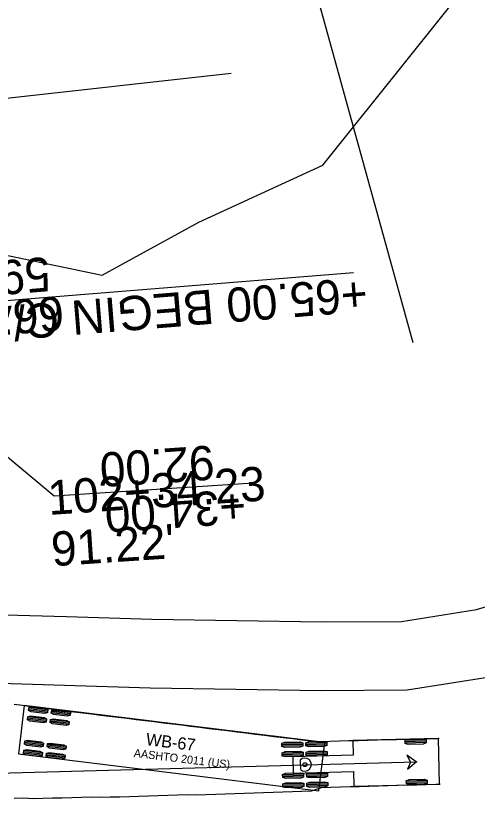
# Model space of a CAD drawing. Extents: x -70 to 701944, y -4 to 666871.
# Drawn here: x 668495.4 to 668576.2, y 653452.9 to 653589.9 of the extents above; entities that cross this region are included whole.
import ezdxf

# ---------------------------------------------------------------- set-up
doc = ezdxf.new("R2010")
doc.units = 0
for name, color, linetype in [('R_Detour', 7, 'Continuous'), ('R_No Plot', 7, 'Continuous'), ('R_ROW', 7, 'Continuous'), ('R_ROW Annot', 7, 'Continuous'), ('T_Drafting', 7, 'Continuous'), ('T_Vehicle Path Lt Major', 7, 'Continuous')]:
    doc.layers.add(name, color=color, linetype=linetype)

msp = doc.modelspace()

# ---------------------------------------------------------------- linework, layer by layer
at = {"layer": 'R_Detour'}
msp.add_line((668533.12, 653579.75), (668404.81, 653565.44), dxfattribs=at)
msp.add_lwpolyline([(668564.98, 653532.61), (668515.38, 653711.94), (668506.69, 653701.2)], dxfattribs=at)
at = {"layer": 'R_ROW'}
msp.add_lwpolyline([(668379.35, 655858.1), (668375.98, 655777.07), (668370.36, 655679.23), (668386.89, 655520.28), (668407.12, 655376.16), (668401.28, 655337.39), (668367.53, 655300.94), (668336.13, 654741.8), (668319.02, 654252.06), (668346.25, 654066.79), (668364.92, 653986.53), (668401.01, 653983.18), (668425.78, 653872.16), (668398.63, 653868.03), (668433.79, 653730.98), (668450.99, 653639.16), (668466.96, 653535.35), (668502.13, 653505.82)], dxfattribs=at)
at = {"layer": 'R_ROW Annot'}
for points in [[(668466.96, 653535.35), (668473.46, 653538.41), (668554.55, 653544.95)], [(668502.13, 653505.82), (668537.05, 653508.15)]]:
    msp.add_lwpolyline(points, dxfattribs=at)
at = {"layer": 'T_Drafting'}
msp.add_lwpolyline([(668422.16, 653785.25), (668432.31, 653772.29), (668436.33, 653765.81), (668435.11, 653761.78), (668434.42, 653751.83), (668443.45, 653689.73), (668447.13, 653670.11), (668447.13, 653670.11), (668462.45, 653663.06), (668470.41, 653656.93), (668472.25, 653652.03), (668476.84, 653622.3), (668478.07, 653597.17), (668473.17, 653571.43), (668472.25, 653560.39), (668487.54, 653549.24), (668510.55, 653544.44), (668527.49, 653553.75), (668549.2, 653563.7), (668579.18, 653601.19)], dxfattribs=at)
at = {"layer": 'T_Vehicle Path Lt Major'}
for p, q in [((668496.93, 653469.14), (668495.89, 653460.7)), ((668549.53, 653462.68), (668496.93, 653469.14)), ((668500.96, 653467.95), (668497.69, 653468.35)), ((668500.99, 653468.18), (668497.71, 653468.58)), ((668501.02, 653468.4), (668497.74, 653468.81)), ((668504.93, 653467.46), (668501.66, 653467.86)), ((668504.96, 653467.69), (668501.69, 653468.09)), ((668504.99, 653467.92), (668501.71, 653468.32)), ((668500.76, 653466.31), (668497.49, 653466.71)), ((668500.79, 653466.54), (668497.51, 653466.94)), ((668500.82, 653466.77), (668497.54, 653467.17)), ((668504.73, 653465.82), (668501.46, 653466.23)), ((668504.76, 653466.05), (668501.48, 653466.45)), ((668504.79, 653466.28), (668501.51, 653466.68)), ((668500.24, 653462.06), (668496.96, 653462.46)), ((668500.27, 653462.29), (668496.99, 653462.69)), ((668500.29, 653462.51), (668497.02, 653462.92)), ((668504.24, 653461.8), (668500.96, 653462.2)), ((668504.27, 653462.03), (668500.99, 653462.43)), ((668545.68, 653462.59), (668542.01, 653462.49)), ((668545.68, 653462.36), (668542.02, 653462.27)), ((668545.69, 653462.13), (668542.02, 653462.04)), ((668549.87, 653462.69), (668546.21, 653462.6)), ((668549.88, 653462.46), (668546.21, 653462.37)), ((668549.89, 653462.23), (668546.22, 653462.14)), ((668548.5, 653454.24), (668549.53, 653462.68)), ((668549.53, 653462.68), (668549.53, 653462.68)), ((668569.43, 653463.41), (668554.43, 653463.04)), ((668554.43, 653463.04), (668554.5, 653460.47)), ((668567.27, 653463.13), (668563.6, 653463.03)), ((668567.27, 653462.9), (668563.61, 653462.8)), ((668567.28, 653462.67), (668563.61, 653462.57)), ((668569.63, 653455.41), (668569.43, 653463.41)), ((668569.43, 653463.41), (668569.43, 653463.41)), ((668500.04, 653460.42), (668496.76, 653460.82)), ((668500.07, 653460.65), (668496.79, 653461.05)), ((668500.09, 653460.88), (668496.82, 653461.28)), ((668504.06, 653460.39), (668500.79, 653460.79)), ((668504.21, 653461.57), (668500.93, 653461.97)), ((668545.72, 653460.94), (668542.05, 653460.85)), ((668549.92, 653461.04), (668546.25, 653460.95)), ((668549.92, 653460.81), (668546.26, 653460.72)), ((668495.89, 653460.7), (668548.5, 653454.24)), ((668504.01, 653459.93), (668500.73, 653460.34)), ((668504.04, 653460.16), (668500.76, 653460.56)), ((668545.72, 653460.71), (668542.06, 653460.62)), ((668545.73, 653460.48), (668542.06, 653460.39)), ((668554.5, 653460.47), (668543.9, 653460.2)), ((668543.9, 653460.2), (668543.97, 653457.34)), ((668545.21, 653459.61), (668545.25, 653458)), ((668549.93, 653460.58), (668546.26, 653460.49)), ((668466.14, 653456.59), (668565.53, 653459.31)), ((668545.81, 653457.16), (668542.15, 653457.06)), ((668545.82, 653456.93), (668542.15, 653456.83)), ((668545.82, 653456.7), (668542.16, 653456.61)), ((668543.97, 653457.34), (668554.57, 653457.6)), ((668550.01, 653457.26), (668546.34, 653457.17)), ((668550.02, 653457.03), (668546.35, 653456.94)), ((668550.02, 653456.8), (668546.36, 653456.71)), ((668554.57, 653457.6), (668554.63, 653455.04)), ((668545.85, 653455.51), (668542.19, 653455.41)), ((668545.86, 653455.28), (668542.19, 653455.18)), ((668550.05, 653455.61), (668546.39, 653455.52)), ((668550.06, 653455.38), (668546.39, 653455.29)), ((668554.63, 653455.04), (668569.63, 653455.41)), ((668567.45, 653456.05), (668563.78, 653455.95)), ((668567.45, 653455.82), (668563.79, 653455.72)), ((668567.46, 653455.59), (668563.79, 653455.49)), ((668545.86, 653455.05), (668542.2, 653454.96)), ((668550.06, 653455.15), (668546.4, 653455.06))]:
    msp.add_line(p, q, dxfattribs=at)
for points in [[(668474.34, 653485.62), (668489.33, 653485.16), (668504.33, 653484.71), (668519.23, 653484.25), (668534.13, 653484.03), (668549.01, 653483.81), (668562.97, 653483.88), (668576.08, 653485.98), (668589.34, 653489.93), (668601.97, 653494.59), (668613.86, 653501.81), (668627.16, 653509.67), (668641.34, 653516.87), (668655.98, 653522.79), (668670.41, 653527.85), (668684.58, 653532.8), (668698.86, 653537.77), (668713.21, 653542.46), (668727.43, 653547.14), (668741.61, 653551.88), (668755.84, 653556.69), (668770.1, 653561.41), (668784.33, 653566.14)], [(668473.98, 653473.62), (668488.97, 653473.17), (668503.96, 653472.72), (668518.95, 653472.25), (668533.95, 653472.03), (668548.95, 653471.81), (668563.95, 653471.88), (668578.76, 653474.25), (668593.13, 653478.54), (668607.21, 653483.73), (668620.03, 653491.51), (668632.94, 653499.14), (668646.31, 653505.94), (668660.22, 653511.56), (668674.37, 653516.53), (668688.53, 653521.47), (668702.7, 653526.4), (668716.95, 653531.06), (668731.2, 653535.75), (668745.43, 653540.5), (668759.64, 653545.31), (668773.88, 653550.02), (668788.11, 653554.75)], [(668495.18, 653469.42), (668496.63, 653469.21), (668498.1, 653469.01), (668499.58, 653468.82), (668501.07, 653468.63), (668502.58, 653468.44), (668504.09, 653468.26), (668505.62, 653468.07), (668507.15, 653467.88), (668508.69, 653467.69), (668510.24, 653467.5), (668511.79, 653467.31), (668513.35, 653467.12), (668514.92, 653466.93), (668516.49, 653466.73), (668518.07, 653466.54), (668519.66, 653466.35), (668521.25, 653466.15), (668522.84, 653465.95), (668524.44, 653465.76), (668526.04, 653465.56), (668527.64, 653465.36), (668529.25, 653465.17), (668530.86, 653464.97), (668532.48, 653464.77), (668534.1, 653464.57), (668535.72, 653464.37), (668537.34, 653464.17), (668538.96, 653463.97), (668540.59, 653463.77), (668542.22, 653463.57), (668543.85, 653463.37), (668545.48, 653463.17), (668547.12, 653462.97), (668548.77, 653462.89), (668550.43, 653462.93), (668552.1, 653462.97), (668553.76, 653463.02), (668555.43, 653463.06), (668557.1, 653463.1), (668558.76, 653463.14), (668560.43, 653463.19), (668562.1, 653463.23), (668563.76, 653463.27), (668565.43, 653463.31), (668567.1, 653463.35), (668568.76, 653463.39), (668569.43, 653463.41)], [(668495.18, 653452.98), (668496.86, 653453.01), (668498.5, 653452.92), (668500.18, 653452.96), (668501.87, 653453), (668503.56, 653453.04), (668505.24, 653453.08), (668506.93, 653453.13), (668508.61, 653453.17), (668510.26, 653453.11), (668511.95, 653453.16), (668513.63, 653453.21), (668515.32, 653453.27), (668517, 653453.32), (668518.69, 653453.37), (668520.37, 653453.42), (668522.05, 653453.48), (668523.73, 653453.53), (668525.41, 653453.59), (668527.07, 653453.56), (668528.75, 653453.62), (668530.43, 653453.68), (668532.11, 653453.73), (668533.79, 653453.79), (668535.47, 653453.85), (668537.14, 653453.9), (668538.82, 653453.96), (668540.5, 653454.02), (668542.17, 653454.07), (668543.85, 653454.13), (668545.52, 653454.19), (668547.2, 653454.24), (668548.93, 653454.83), (668550.6, 653454.88), (668552.27, 653454.93), (668553.94, 653454.97), (668555.61, 653455.02), (668557.28, 653455.07), (668558.95, 653455.11), (668560.62, 653455.16), (668562.29, 653455.21), (668563.96, 653455.26), (668565.62, 653455.3), (668567.29, 653455.35), (668568.96, 653455.4), (668569.63, 653455.41)]]:
    msp.add_lwpolyline(points, dxfattribs=at)
for points in [[(668501.03, 653468.46), (668500.96, 653467.89), (668500.48, 653467.78), (668498.12, 653468.07), (668497.68, 653468.29), (668497.75, 653468.86), (668498.23, 653468.98), (668500.59, 653468.69)], [(668505, 653467.97), (668504.93, 653467.4), (668504.45, 653467.29), (668502.09, 653467.58), (668501.65, 653467.81), (668501.72, 653468.37), (668502.2, 653468.49), (668504.56, 653468.2)], [(668500.82, 653466.82), (668500.75, 653466.25), (668500.27, 653466.14), (668497.92, 653466.43), (668497.48, 653466.66), (668497.55, 653467.22), (668498.03, 653467.34), (668500.39, 653467.05)], [(668504.79, 653466.33), (668504.72, 653465.77), (668504.24, 653465.65), (668501.89, 653465.94), (668501.45, 653466.17), (668501.52, 653466.74), (668502, 653466.85), (668504.36, 653466.56)], [(668500.3, 653462.57), (668500.23, 653462), (668499.75, 653461.89), (668497.39, 653462.18), (668496.96, 653462.41), (668497.03, 653462.97), (668497.51, 653463.09), (668499.86, 653462.8)], [(668504.27, 653462.08), (668504.2, 653461.52), (668503.72, 653461.4), (668501.36, 653461.69), (668500.93, 653461.92), (668501, 653462.49), (668501.48, 653462.6), (668503.83, 653462.31)], [(668545.67, 653462.64), (668545.69, 653462.07), (668545.18, 653461.89), (668542.54, 653461.82), (668542.02, 653461.98), (668542.01, 653462.55), (668542.52, 653462.74), (668545.16, 653462.8)], [(668549.87, 653462.75), (668549.89, 653462.18), (668549.38, 653461.99), (668546.74, 653461.93), (668546.22, 653462.09), (668546.21, 653462.66), (668546.72, 653462.84), (668549.35, 653462.91)], [(668567.27, 653463.19), (668567.28, 653462.62), (668566.77, 653462.43), (668564.13, 653462.36), (668563.62, 653462.52), (668563.6, 653463.09), (668564.11, 653463.27), (668566.75, 653463.35)], [(668500.1, 653460.93), (668500.03, 653460.37), (668499.55, 653460.25), (668497.19, 653460.54), (668496.76, 653460.77), (668496.83, 653461.34), (668497.3, 653461.45), (668499.66, 653461.16)], [(668504.07, 653460.45), (668504, 653459.88), (668503.52, 653459.76), (668501.16, 653460.05), (668500.73, 653460.28), (668500.8, 653460.85), (668501.28, 653460.96), (668503.63, 653460.67)], [(668545.72, 653460.99), (668545.73, 653460.42), (668545.22, 653460.24), (668542.58, 653460.17), (668542.06, 653460.33), (668542.05, 653460.9), (668542.56, 653461.09), (668545.2, 653461.15)], [(668549.91, 653461.1), (668549.93, 653460.53), (668549.42, 653460.34), (668546.78, 653460.28), (668546.26, 653460.44), (668546.25, 653461.01), (668546.76, 653461.19), (668549.4, 653461.26)], [(668565.53, 653459.31), (668563.91, 653460.49), (668564.53, 653459.28), (668563.98, 653458.05)], [(668545.81, 653457.21), (668545.82, 653456.64), (668545.32, 653456.46), (668542.68, 653456.39), (668542.16, 653456.55), (668542.14, 653457.12), (668542.65, 653457.31), (668545.29, 653457.37)], [(668550.01, 653457.32), (668550.02, 653456.75), (668549.51, 653456.56), (668546.87, 653456.49), (668546.36, 653456.65), (668546.34, 653457.23), (668546.85, 653457.41), (668549.49, 653457.48)], [(668545.85, 653455.56), (668545.87, 653454.99), (668545.36, 653454.81), (668542.72, 653454.74), (668542.2, 653454.9), (668542.19, 653455.47), (668542.69, 653455.66), (668545.33, 653455.72)], [(668550.05, 653455.67), (668550.06, 653455.1), (668549.56, 653454.91), (668546.92, 653454.84), (668546.4, 653455), (668546.38, 653455.58), (668546.89, 653455.76), (668549.53, 653455.83)], [(668567.44, 653456.11), (668567.46, 653455.54), (668566.95, 653455.35), (668564.31, 653455.28), (668563.8, 653455.44), (668563.78, 653456.01), (668564.29, 653456.19), (668566.93, 653456.27)]]:
    msp.add_lwpolyline(points, close=True, dxfattribs=at)
for centre, radius in [((668569.43, 653463.41), 0.0417), ((668546.04, 653458.82), 0.34), ((668565.53, 653459.31), 0.0417), ((668569.63, 653455.41), 0.0417)]:
    msp.add_circle(centre, radius, dxfattribs=at)
msp.add_arc((668546.04, 653458.82), 1.14, 226.4354, 136.4354, dxfattribs=at)

# ---------------------------------------------------------------- texts
at = {"layer": 'R_No Plot'}
for s, rotation, p in [('102+64.99 ', 4.6116, (668466.04, 653531.77)), ('102+34.23 ', 3.8239, (668501.23, 653502.5)), ("91.22' ", 3.8239, (668501.83, 653493.52))]:
    msp.add_text(s, height=6, rotation=rotation, dxfattribs=at).set_placement(p)
at = {"layer": 'R_ROW Annot'}
for s, rotation, p in [('59.00', 184.6122, (668501.22, 653547.67)), ('+65.00 BEGIN C/A', 184.6122, (668556.75, 653544.13)), ('92.00', 183.8239, (668530, 653514.7)), ('+34.00', 183.8239, (668535.53, 653507.05))]:
    msp.add_text(s, height=6, rotation=rotation, dxfattribs=at).set_placement(p)
at = {"layer": 'T_Vehicle Path Lt Major'}
for s, height, p in [('WB-67', 2.125, (668518.13, 653462.25)), ('AASHTO 2011 (US)', 1.4167, (668516.03, 653460.19))]:
    msp.add_text(s, height=height, rotation=352.9985, dxfattribs=at).set_placement(p)

doc.saveas('drawing.dxf')
